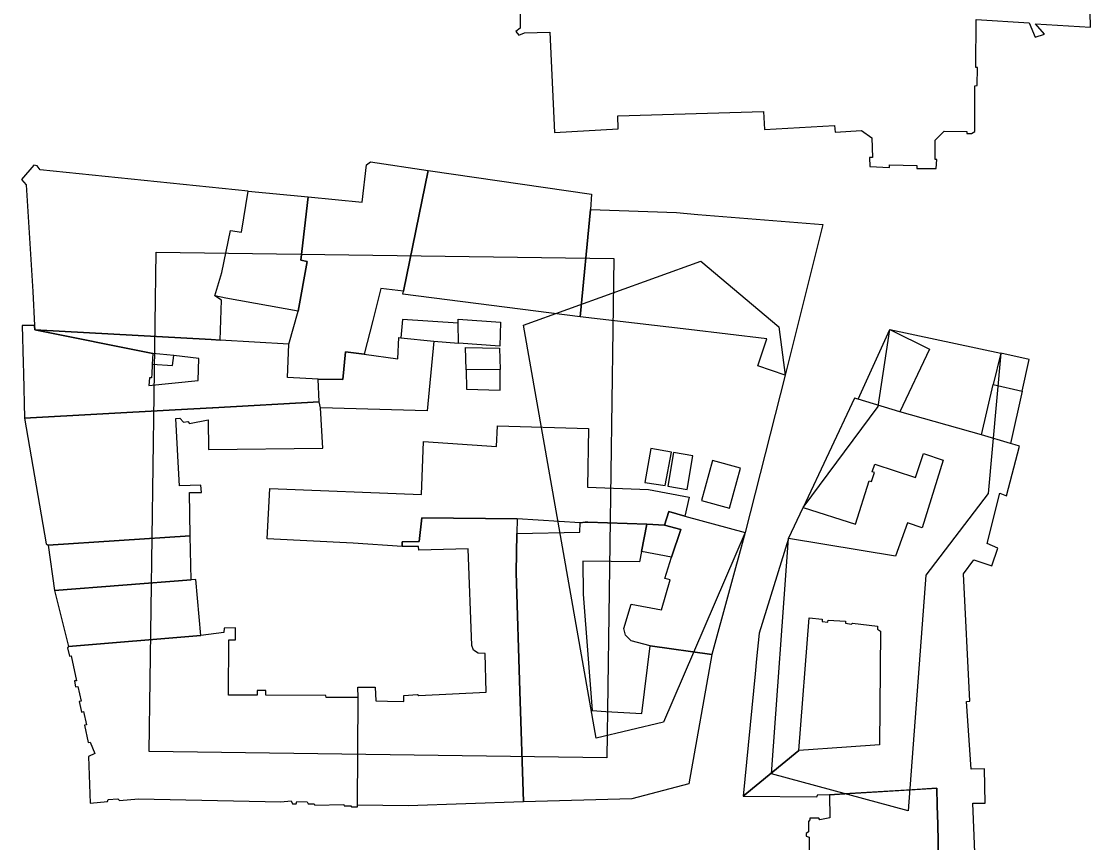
# Model space of a CAD drawing. Extents: x -293619 to -291580, y 30940 to 32770.
# Drawn here: x -291637.56 to -291633.279, y 30963.407 to 30966.696 of the extents above; entities that cross this region are included whole.
import ezdxf

# ---------------------------------------------------------------- set-up
doc = ezdxf.new("R2010")
doc.units = 0
doc.layers.add('RAMKA_I_OPISY', color=7, linetype='Continuous')

msp = doc.modelspace()

# ---------------------------------------------------------------- linework, layer by layer
at = {"layer": 'RAMKA_I_OPISY'}
for points in [[(-291635.5634, 30966.7375), (-291635.5623, 30966.6693), (-291635.5804, 30966.6558), (-291635.5683, 30966.6409), (-291635.5455, 30966.6506), (-291635.4436, 30966.6525), (-291635.4249, 30966.2508), (-291635.1706, 30966.2652), (-291635.1716, 30966.3177), (-291634.5886, 30966.3351), (-291634.5848, 30966.2631), (-291634.3039, 30966.2785), (-291634.3019, 30966.2522), (-291634.1963, 30966.2586), (-291634.1552, 30966.2303), (-291634.1527, 30966.1513), (-291634.1642, 30966.1513), (-291634.163, 30966.1148), (-291634.084, 30966.1115), (-291634.084, 30966.1218), (-291633.9755, 30966.1191), (-291633.9747, 30966.1064), (-291633.8973, 30966.1064), (-291633.8955, 30966.1435), (-291633.9019, 30966.1423), (-291633.9013, 30966.22), (-291633.8653, 30966.2567), (-291633.7742, 30966.2554), (-291633.7742, 30966.2464), (-291633.7562, 30966.2464), (-291633.7433, 30966.2554), (-291633.7423, 30966.4385), (-291633.7334, 30966.4392), (-291633.7327, 30966.5118), (-291633.7391, 30966.5118), (-291633.7369, 30966.7033), (-291633.5247, 30966.6904), (-291633.5016, 30966.6326), (-291633.4637, 30966.6442), (-291633.4996, 30966.6866), (-291633.2792, 30966.6731), (-291633.2884, 30967.0894)], [(-291635.5634, 30966.7375), (-291635.5623, 30966.6693), (-291635.5804, 30966.6558), (-291635.5683, 30966.6409), (-291635.5455, 30966.6506), (-291635.4436, 30966.6525), (-291635.4249, 30966.2508), (-291635.1706, 30966.2652), (-291635.1716, 30966.3177), (-291634.5886, 30966.3351), (-291634.5848, 30966.2631), (-291634.3039, 30966.2785), (-291634.3019, 30966.2522), (-291634.1963, 30966.2586), (-291634.1552, 30966.2303), (-291634.1527, 30966.1513), (-291634.1642, 30966.1513), (-291634.163, 30966.1148), (-291634.084, 30966.1115), (-291634.084, 30966.1218), (-291633.9755, 30966.1191), (-291633.9747, 30966.1064), (-291633.8973, 30966.1064), (-291633.8955, 30966.1435), (-291633.9019, 30966.1423), (-291633.9013, 30966.22), (-291633.8653, 30966.2567), (-291633.7742, 30966.2554), (-291633.7742, 30966.2464), (-291633.7562, 30966.2464), (-291633.7433, 30966.2554), (-291633.7423, 30966.4385), (-291633.7334, 30966.4392), (-291633.7327, 30966.5118), (-291633.7391, 30966.5118), (-291633.7369, 30966.7033), (-291633.5247, 30966.6904), (-291633.5016, 30966.6326), (-291633.4637, 30966.6442), (-291633.4996, 30966.6866), (-291633.2792, 30966.6731), (-291633.2884, 30967.0894)], [(-291633.7393, 30963.2698), (-291633.751, 30963.5647), (-291633.7015, 30963.5657), (-291633.7044, 30963.7023), (-291633.7577, 30963.7015), (-291633.7761, 30963.972), (-291633.7634, 30963.9739), (-291633.7886, 30964.4841), (-291633.7461, 30964.5393), (-291633.6744, 30964.5152), (-291633.6501, 30964.5869), (-291633.6936, 30964.6053), (-291633.6433, 30964.806), (-291633.6163, 30964.7955), (-291633.5638, 30964.9951), (-291633.5808, 30964.9997), (-291633.5998, 30965.0049), (-291633.716, 30965.0397), (-291634.0426, 30965.1329), (-291634.2093, 30965.1833), (-291634.2249, 30965.1872), (-291634.4302, 30964.7498), (-291634.2209, 30964.6829), (-291634.1653, 30964.8565), (-291634.1563, 30964.8536), (-291634.1449, 30964.8892), (-291634.1532, 30964.8919), (-291634.1435, 30964.9222), (-291633.9806, 30964.87), (-291633.9486, 30964.9651), (-291633.8692, 30964.9389), (-291633.9534, 30964.6683), (-291634.0126, 30964.6877), (-291634.0601, 30964.5548), (-291634.4881, 30964.6245), (-291634.6066, 30964.2466), (-291634.6166, 30964.1435), (-291634.6224, 30964.0834), (-291634.6696, 30963.5936), (-291634.4479, 30963.7761), (-291634.4059, 30964.3069), (-291634.3544, 30964.3017), (-291634.3544, 30964.2932), (-291634.3313, 30964.2901), (-291634.3303, 30964.2985), (-291634.261, 30964.2943), (-291634.261, 30964.2859), (-291634.2368, 30964.2817), (-291634.2326, 30964.2859), (-291634.1318, 30964.2743), (-291634.1318, 30964.2617), (-291634.1202, 30964.2543), (-291634.1244, 30963.7982), (-291634.2561, 30963.7892), (-291634.4479, 30963.7761), (-291634.6696, 30963.5936), (-291634.375, 30963.5909), (-291634.371, 30963.6001), (-291634.325, 30963.5987), (-291634.2428, 30963.6037), (-291633.8943, 30963.6248), (-291633.8929, 30963.5556), (-291633.8913, 30963.4795), (-291633.8774, 30962.7918)], [(-291633.8774, 30962.7918), (-291633.8913, 30963.4795), (-291633.8929, 30963.5556), (-291633.8943, 30963.6248), (-291633.9933, 30963.6188), (-291634.2428, 30963.6037), (-291634.325, 30963.5987), (-291634.3236, 30963.5066), (-291634.3632, 30963.4983), (-291634.3674, 30963.5045), (-291634.4028, 30963.5045), (-291634.4028, 30963.4983), (-291634.408, 30963.492), (-291634.409, 30963.4504), (-291634.4174, 30963.4441), (-291634.4174, 30963.4326), (-291634.4059, 30963.4285), (-291634.4059, 30963.3753)]]:
    msp.add_lwpolyline(points, dxfattribs=at)
for points in [[(-291636.4112, 30965.9936), (-291636.1961, 30965.9722), (-291636.178, 30966.1215), (-291636.1626, 30966.1334), (-291635.9316, 30966.0991), (-291636.0303, 30965.6154), (-291636.1203, 30965.6268), (-291636.1532, 30965.4978), (-291636.1875, 30965.3636), (-291636.2619, 30965.373), (-291636.2729, 30965.2616), (-291636.3711, 30965.2635), (-291636.4948, 30965.2697), (-291636.4891, 30965.4028), (-291636.4523, 30965.5353), (-291636.4153, 30965.7347), (-291636.4412, 30965.7399)], [(-291636.6514, 30966.0158), (-291637.4851, 30966.1012), (-291637.497, 30966.118), (-291637.5105, 30966.1204), (-291637.5598, 30966.0628), (-291637.5408, 30966.0415), (-291637.5146, 30965.6146), (-291637.5068, 30965.4785), (-291637.5059, 30965.4607), (-291636.7999, 30965.4215), (-291636.7645, 30965.4195), (-291636.7582, 30965.5794), (-291636.7857, 30965.5971), (-291636.7569, 30965.6898), (-291636.722, 30965.8583), (-291636.6779, 30965.8516)], [(-291635.9316, 30966.0991), (-291635.2767, 30966.0036), (-291635.2807, 30965.9422), (-291635.3224, 30965.5134), (-291636.0327, 30965.6035), (-291636.0303, 30965.6154)], [(-291636.6514, 30966.0158), (-291636.4112, 30965.9936), (-291636.4412, 30965.7398), (-291636.4153, 30965.7347), (-291636.4523, 30965.5353), (-291636.7417, 30965.5878), (-291636.7857, 30965.5971), (-291636.7569, 30965.6898), (-291636.722, 30965.8583), (-291636.6779, 30965.8516)], [(-291635.2807, 30965.9422), (-291634.9366, 30965.9303), (-291634.8514, 30965.9232), (-291634.3515, 30965.8821), (-291634.5014, 30965.2797), (-291634.612, 30965.3166), (-291634.5752, 30965.4249), (-291634.8874, 30965.462), (-291635.3224, 30965.5134)], [(-291637.0485, 30963.772), (-291637.0205, 30965.7716), (-291635.1881, 30965.746), (-291635.2161, 30963.7464)], [(-291634.5014, 30965.2797), (-291634.6626, 30964.6497), (-291634.9893, 30963.8892), (-291635.2591, 30963.8252), (-291635.5502, 30965.4797), (-291634.8402, 30965.7353), (-291634.5277, 30965.4726)], [(-291636.0413, 30965.429), (-291635.9088, 30965.4157), (-291635.8104, 30965.4072), (-291635.8112, 30965.4879), (-291636.0343, 30965.5026)], [(-291635.8112, 30965.4879), (-291635.8112, 30965.5041), (-291635.6415, 30965.4917), (-291635.6446, 30965.3956), (-291635.8104, 30965.4072)], [(-291637.5068, 30965.4785), (-291637.5563, 30965.4785), (-291637.5528, 30965.3281), (-291637.5516, 30965.2852), (-291637.5476, 30965.1068), (-291636.9439, 30965.1404), (-291636.7941, 30965.1487), (-291636.7933, 30965.1487), (-291636.3674, 30965.1728), (-291636.3711, 30965.2635), (-291636.4948, 30965.2697), (-291636.4891, 30965.4028), (-291636.7645, 30965.4195), (-291636.7999, 30965.4215), (-291637.5059, 30965.4607), (-291637.0337, 30965.3666), (-291637.0358, 30965.3233), (-291637.0359, 30965.3205), (-291637.0377, 30965.2839), (-291637.0384, 30965.269), (-291637.047, 30965.2682), (-291637.0502, 30965.2383), (-291636.8519, 30965.258), (-291636.8488, 30965.3462), (-291636.9501, 30965.3574), (-291637.0337, 30965.3666), (-291637.5059, 30965.4607)], [(-291634.0824, 30965.4616), (-291633.6392, 30965.3677), (-291633.6899, 30964.8051), (-291633.9384, 30964.4785), (-291634.0094, 30963.5341), (-291634.5561, 30963.6832), (-291634.4881, 30964.6245), (-291634.4302, 30964.7498), (-291634.1301, 30965.1531)], [(-291634.2093, 30965.1833), (-291634.0824, 30965.4616), (-291633.9241, 30965.383), (-291634.0426, 30965.1329)], [(-291636.1875, 30965.3636), (-291636.053, 30965.3443), (-291636.049, 30965.4298), (-291636.0413, 30965.429), (-291635.9088, 30965.4157), (-291635.9278, 30965.2207), (-291635.9359, 30965.1359), (-291636.3627, 30965.1478), (-291636.3674, 30965.1728), (-291636.3711, 30965.2635), (-291636.2729, 30965.2616), (-291636.2619, 30965.373)], [(-291637.0358, 30965.3233), (-291636.9542, 30965.3178), (-291636.9501, 30965.3574), (-291637.0337, 30965.3666)], [(-291635.7819, 30965.3903), (-291635.6454, 30965.3872), (-291635.6431, 30965.3014), (-291635.7797, 30965.301)], [(-291633.6697, 30965.2422), (-291633.5536, 30965.2152), (-291633.5254, 30965.3419), (-291633.6392, 30965.3677)], [(-291635.6431, 30965.3014), (-291635.7797, 30965.301), (-291635.7783, 30965.2228), (-291635.6431, 30965.2197)], [(-291633.716, 30965.0397), (-291633.6697, 30965.2422), (-291633.5536, 30965.2152), (-291633.5998, 30965.0049)], [(-291637.5476, 30965.1068), (-291637.4608, 30964.6042), (-291637.4526, 30964.5985), (-291636.8838, 30964.6351), (-291636.8867, 30964.8098), (-291636.8386, 30964.8098), (-291636.8416, 30964.8389), (-291636.9262, 30964.8358), (-291636.9303, 30964.9068), (-291636.9417, 30965.1058), (-291636.9256, 30965.107), (-291636.9114, 30965.0903), (-291636.8929, 30965.0934), (-291636.8873, 30965.0854), (-291636.812, 30965.1002), (-291636.8102, 30964.981), (-291636.3528, 30964.9865), (-291636.3627, 30965.1478), (-291636.3674, 30965.1728), (-291636.7933, 30965.1487), (-291636.7941, 30965.1487), (-291636.9439, 30965.1404)], [(-291635.957, 30964.7073), (-291635.9678, 30964.6126), (-291636.0351, 30964.6113), (-291636.0352, 30964.5937), (-291636.231, 30964.6061), (-291636.5754, 30964.6237), (-291636.5653, 30964.8259), (-291635.9586, 30964.801), (-291635.9503, 30965.0135), (-291635.6574, 30964.9938), (-291635.6543, 30965.0767), (-291635.2888, 30965.0652), (-291635.2929, 30964.8312), (-291635.0497, 30964.8218), (-291634.8861, 30964.7907), (-291634.9036, 30964.7141), (-291634.968, 30964.7335), (-291634.9856, 30964.6786), (-291635.0554, 30964.6829), (-291635.2915, 30964.6905), (-291635.3029, 30964.6908), (-291635.3226, 30964.6881), (-291635.575, 30964.7032)], [(-291635.0404, 30964.9854), (-291635.0642, 30964.8497), (-291634.9824, 30964.8372), (-291634.9575, 30964.9709)], [(-291634.9493, 30964.9699), (-291634.9722, 30964.835), (-291634.8944, 30964.8217), (-291634.8714, 30964.9566)], [(-291634.7929, 30964.9378), (-291634.8367, 30964.7778), (-291634.7246, 30964.7471), (-291634.6808, 30964.9071)], [(-291634.7962, 30964.1609), (-291635.0419, 30964.1949), (-291635.1179, 30964.2155), (-291635.1419, 30964.2374), (-291635.1479, 30964.2642), (-291635.1179, 30964.3627), (-291634.9969, 30964.3399), (-291634.9627, 30964.459), (-291634.9834, 30964.4653), (-291634.9565, 30964.5502), (-291634.9203, 30964.6611), (-291634.9856, 30964.6786), (-291634.968, 30964.7335), (-291634.9036, 30964.7141), (-291634.6626, 30964.6497)], [(-291635.5493, 30963.5706), (-291636.0114, 30963.5549), (-291636.214, 30963.5568), (-291636.2118, 30963.988), (-291636.2129, 30964.0302), (-291636.1438, 30964.0303), (-291636.1408, 30963.9749), (-291636.0938, 30963.9741), (-291636.0282, 30963.9729), (-291636.0282, 30963.9957), (-291635.9739, 30964.0006), (-291635.969, 30963.9966), (-291635.6994, 30964.0095), (-291635.7024, 30964.1646), (-291635.731, 30964.1656), (-291635.7498, 30964.1785), (-291635.7567, 30964.1972), (-291635.7705, 30964.5836), (-291635.9681, 30964.579), (-291635.97, 30964.5937), (-291636.0352, 30964.5937), (-291636.0351, 30964.6113), (-291635.9678, 30964.6126), (-291635.957, 30964.7073), (-291635.575, 30964.7032), (-291635.5761, 30964.6456), (-291635.5788, 30964.4887), (-291635.5641, 30964.0139)], [(-291635.0765, 30963.9244), (-291635.0419, 30964.1949), (-291634.7962, 30964.1609), (-291634.8882, 30963.642), (-291635.1157, 30963.582), (-291635.5493, 30963.5706), (-291635.5641, 30964.0139), (-291635.5788, 30964.4887), (-291635.5761, 30964.6456), (-291635.3236, 30964.6499), (-291635.3226, 30964.6881), (-291635.3029, 30964.6908), (-291635.2915, 30964.6905), (-291635.0554, 30964.6829), (-291635.0778, 30964.5734), (-291635.0857, 30964.5317), (-291635.3115, 30964.5343), (-291635.3106, 30964.4023), (-291635.2743, 30963.9356), (-291635.2206, 30963.9325)], [(-291635.0554, 30964.6829), (-291634.9856, 30964.6786), (-291634.9203, 30964.6611), (-291634.9565, 30964.5502), (-291635.0778, 30964.5734)], [(-291637.4526, 30964.5985), (-291637.4272, 30964.417), (-291636.8794, 30964.4592), (-291636.8838, 30964.6351)], [(-291637.4272, 30964.417), (-291637.3707, 30964.192), (-291636.8413, 30964.2371), (-291636.8613, 30964.4603), (-291636.8794, 30964.4592)], [(-291636.7303, 30963.998), (-291636.7293, 30964.2191), (-291636.7021, 30964.2191), (-291636.7021, 30964.2675), (-291636.7485, 30964.2655), (-291636.7496, 30964.2485), (-291636.8413, 30964.2371), (-291637.3707, 30964.192), (-291637.3748, 30964.1878), (-291637.3677, 30964.1544), (-291637.3604, 30964.1557), (-291637.3388, 30964.0556), (-291637.3469, 30964.0545), (-291637.3477, 30964.0537), (-291637.3425, 30964.0307), (-291637.3334, 30964.0326), (-291637.3206, 30963.9734), (-291637.3282, 30963.9718), (-291637.3198, 30963.9369), (-291637.3193, 30963.9298), (-291637.3109, 30963.9317), (-291637.2995, 30963.879), (-291637.3071, 30963.8774), (-291637.292, 30963.8076), (-291637.2841, 30963.8092), (-291637.266, 30963.7637), (-291637.2912, 30963.7518), (-291637.2841, 30963.5649), (-291637.2154, 30963.572), (-291637.2124, 30963.5793), (-291637.1732, 30963.5822), (-291637.167, 30963.5752), (-291637.0915, 30963.5822), (-291636.5215, 30963.5711), (-291636.4791, 30963.5741), (-291636.4742, 30963.563), (-291636.4599, 30963.563), (-291636.4569, 30963.572), (-291636.4155, 30963.5711), (-291636.4114, 30963.5619), (-291636.3874, 30963.5619), (-291636.3844, 30963.5568), (-291636.2683, 30963.5601), (-291636.2673, 30963.5538), (-291636.2402, 30963.5549), (-291636.2381, 30963.5498), (-291636.214, 30963.5509), (-291636.214, 30963.5568), (-291636.2118, 30963.988), (-291636.339, 30963.9889), (-291636.341, 30963.996), (-291636.5814, 30963.9975), (-291636.5812, 30964.0168), (-291636.6152, 30964.017), (-291636.6153, 30963.9973)]]:
    msp.add_lwpolyline(points, close=True, dxfattribs=at)

doc.saveas('drawing.dxf')
